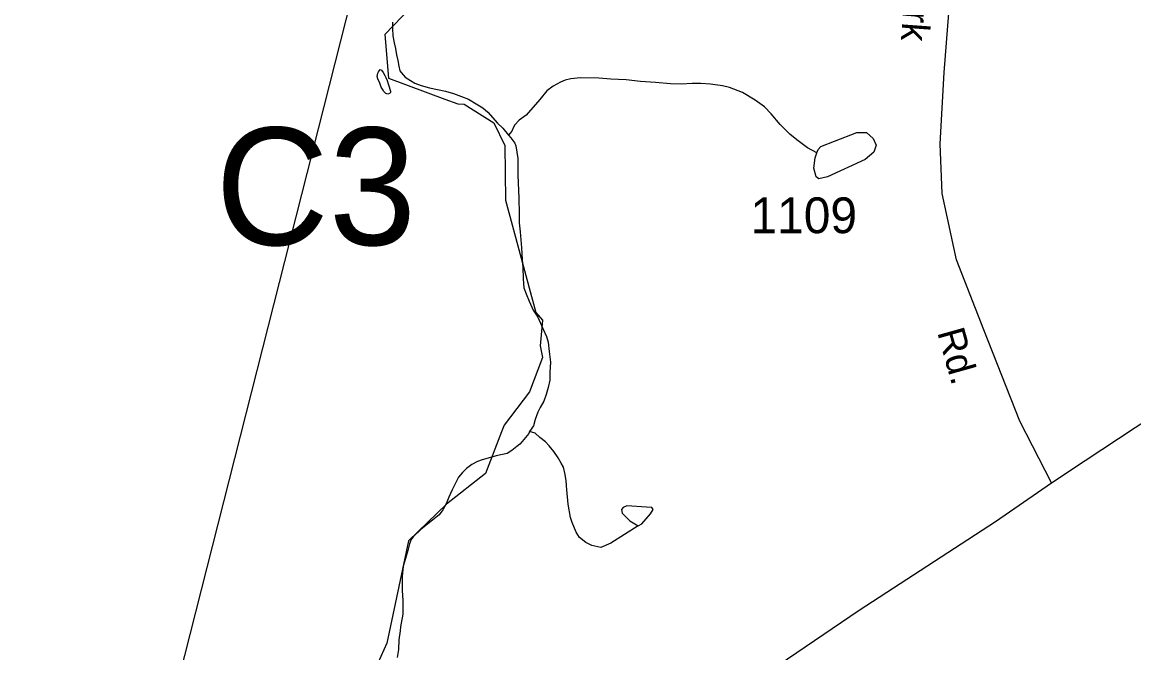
# Model space of a CAD drawing. Extents: x 2056842 to 2160602, y 826753 to 1016856.
# Drawn here: x 2079610 to 2083491, y 858666 to 860868 of the extents above; entities that cross this region are included whole.
import ezdxf

# ---------------------------------------------------------------- set-up
doc = ezdxf.new("R2010")
doc.units = 0
for name, color, linetype in [('Exist Boundary Political City Limit New', 7, 'Continuous'), ('Exist Hydrographic Creek Single Shore', 7, 'Continuous'), ('Exist Hydrographic Misc Water Feature', 7, 'Continuous'), ('Exist Road Primary US Attributed', 7, 'Continuous'), ('Exist Road Secondary Structure Culvert Number Label', 7, 'Continuous'), ('Exist Road Secondary Type 51 Attributed', 7, 'Continuous'), ('Exist Road Secondary Type 51 Label', 7, 'Continuous'), ('Exist Road Secondary Type 51 Number Label', 7, 'Continuous'), ('Exist Utilities Electrical Transmission Line', 7, 'Continuous'), ('Map Preparation Boundary City Limit Buffer Line', 7, 'Continuous')]:
    doc.layers.add(name, color=color, linetype=linetype)

msp = doc.modelspace()

# ---------------------------------------------------------------- linework, layer by layer
at = {"layer": 'Exist Boundary Political City Limit New'}
for points in [[(2081057.6, 861015.1), (2080876, 860825.7), (2080889.6, 860673.4), (2081086.1, 860599.8), (2081131, 860583), (2081153, 860581.9), (2081257, 860516.7), (2081294.8, 860438.2), (2081297.1, 860247), (2081403.2, 859854.5), (2081426.9, 859827.7), (2081418.9, 859737.9), (2081427, 859696.8), (2081381.2, 859577.7), (2081292.8, 859460.9), (2081283.9, 859437.9), (2081227.4, 859291.7), (2081091.4, 859184.8), (2080958.6, 859057.3), (2080882.9, 858698.9)], [(2080882.9, 858698.9), (2080830.8, 858582.8)]]:
    msp.add_lwpolyline(points, dxfattribs=at)
at = {"layer": 'Exist Hydrographic Creek Single Shore'}
for points in [[(2081308.2, 860474.1), (2081316.4, 860464), (2081330.3, 860445.9), (2081334.2, 860436.1), (2081340.6, 860392.1), (2081340.6, 860334.1), (2081344.7, 860254.3), (2081345.1, 860200.3), (2081345.3, 860168.2), (2081349.2, 860136), (2081353.1, 860080.2), (2081355.3, 860040.1), (2081357.6, 860012.1), (2081359.8, 859972), (2081361.7, 859940.1), (2081369.9, 859920.2), (2081379.9, 859894.3), (2081394.1, 859862.1), (2081410.1, 859838.2), (2081428.1, 859798.6), (2081440.4, 859770.3), (2081446.6, 859750.3), (2081450.5, 859718.5), (2081454.4, 859680.6), (2081452.5, 859646.4), (2081452.9, 859618.3), (2081446.6, 859592.5), (2081439.2, 859568.4), (2081431, 859544.5), (2081419.1, 859522.4), (2081411.1, 859506.6), (2081401.1, 859480.5), (2081395.3, 859458.2), (2081381.4, 859438.4)], [(2081381.4, 859438.4), (2081379.5, 859432.2), (2081367.4, 859418.2), (2081355.7, 859404.2), (2081347.7, 859394), (2081337.5, 859386.3), (2081319.7, 859371.9), (2081303.7, 859362.2), (2081265.3, 859354.2), (2081245.6, 859347.9), (2081215.9, 859339.8), (2081199.5, 859333.7), (2081180, 859323.7), (2081162, 859309.8), (2081147.6, 859295.7), (2081133.9, 859279.6), (2081128.1, 859267.5), (2081111.7, 859235.4), (2081100.3, 859209.6), (2081090.2, 859185.6), (2081078.3, 859165.4), (2081066.4, 859147.4), (2081042.6, 859129.1), (2081020.1, 859111.4), (2081002.4, 859097), (2080974.8, 859071.2), (2080968.8, 859061.1), (2080962.7, 859047), (2080956.5, 859023.2), (2080948.9, 858995.2), (2080940.7, 858968.8), (2080936.8, 858932.9), (2080936.8, 858913), (2080937, 858883), (2080939.5, 858848.9), (2080939.3, 858833.1), (2080939.1, 858801.1), (2080933.7, 858769), (2080931.3, 858756.8), (2080929.9, 858742.8), (2080925.8, 858711), (2080923.5, 858676.9), (2080919.8, 858649)]]:
    msp.add_lwpolyline(points, dxfattribs=at)
at = {"layer": 'Exist Hydrographic Misc Water Feature'}
for points in [[(2080903.2, 860868.6), (2080903.4, 860846.7), (2080904.8, 860820.4), (2080908.9, 860796.8), (2080913.2, 860776.6), (2080917.3, 860754.8), (2080921.7, 860734.7), (2080925.5, 860714.6), (2080929.2, 860698.7), (2080933.3, 860692.8), (2080947.7, 860676.8), (2080965.7, 860664.8), (2080981.5, 860655.1), (2081003.5, 860646.9), (2081032, 860638.9), (2081059.9, 860633), (2081087.7, 860627.2), (2081115.8, 860619.3), (2081143.9, 860609.3), (2081168.1, 860599.6), (2081195.6, 860583.6), (2081218, 860569.8), (2081236.2, 860553.6), (2081270.2, 860515.9), (2081288.1, 860497.8), (2081308.2, 860474.1)], [(2080864.3, 860700.8), (2080870.3, 860693), (2080876.2, 860682.8), (2080879.9, 860674.9), (2080884.2, 860664.9), (2080888.1, 860653), (2080892, 860643), (2080894.1, 860635), (2080896.1, 860627), (2080895.9, 860623), (2080892.2, 860619.1), (2080886.5, 860617.2), (2080880.3, 860618.8), (2080876.2, 860622.7), (2080871.9, 860627), (2080870.1, 860631), (2080864.1, 860640.9), (2080858.4, 860655.1), (2080852, 860671), (2080850, 860679.1), (2080850.2, 860684.7), (2080852, 860690.9), (2080853.9, 860695.1), (2080856.3, 860698.8), (2080859.8, 860702.7), (2080864.3, 860700.8)], [(2082385.2, 860412.3), (2082352.1, 860429.4), (2082334, 860443.1), (2082314.4, 860457.1), (2082290, 860477), (2082256.1, 860510.9), (2082225.8, 860548.7), (2082201.8, 860572.7), (2082169.6, 860596.6), (2082125.5, 860622.5), (2082079.6, 860640.3), (2082055.6, 860646.4), (2082013.6, 860652.4), (2081979.5, 860653.9), (2081949.8, 860653.9), (2081911.4, 860651.6), (2081873.7, 860653.7), (2081821.6, 860657.5), (2081769.5, 860661.4), (2081719.5, 860667.4), (2081665.4, 860669), (2081623.5, 860673), (2081559.6, 860674.5), (2081525.5, 860670.7), (2081505.6, 860666.4), (2081489.4, 860658.4), (2081463.8, 860644.4), (2081441.5, 860628.3), (2081417.9, 860598.3), (2081370.1, 860544.2), (2081345.9, 860526), (2081329.9, 860510.1), (2081326, 860501.8), (2081320.1, 860488.1), (2081308.2, 860474.1)], [(2082385.2, 860412.3), (2082389.2, 860424.2), (2082398.4, 860434.7), (2082445.8, 860453.2), (2082524.9, 860483.5), (2082557.8, 860483.5), (2082581.5, 860462.4), (2082592.1, 860438.7), (2082584.2, 860415), (2082553.8, 860388.6), (2082422.1, 860328), (2082391.8, 860321.4), (2082382.6, 860328), (2082374.7, 860358.3), (2082378.6, 860395.2), (2082385.2, 860412.3)], [(2081760.7, 859108.8), (2081665.9, 859048.2), (2081630.3, 859033.7), (2081598.7, 859040.3), (2081578.6, 859051), (2081556.5, 859069), (2081544.2, 859087.1), (2081530.4, 859120.9), (2081524.5, 859138.8), (2081515.9, 859184.7), (2081512, 859234.8), (2081509.9, 859266.8), (2081506, 859288.9), (2081499.7, 859314.6), (2081491.9, 859328.7), (2081481.6, 859346.5), (2081465.9, 859368.4), (2081449.7, 859388.7), (2081437.4, 859402.3), (2081417.1, 859418.4), (2081401.3, 859432.6), (2081381.4, 859438.4)], [(2081760.7, 859108.8), (2081773.9, 859116.7), (2081804.2, 859151), (2081813.4, 859166.8), (2081808.2, 859173.4), (2081789.7, 859174.7), (2081721.2, 859178.7), (2081708, 859173.4), (2081702.8, 859166.8), (2081705.4, 859153.7), (2081731.7, 859127.3), (2081760.7, 859108.8)]]:
    msp.add_lwpolyline(points, dxfattribs=at)
at = {"layer": 'Exist Road Primary US Attributed'}
for points in [[(2083204.4, 859259.1), (2083321.4, 859337.5), (2083495.9, 859453.3), (2083784.1, 859638.7), (2084014.7, 859751), (2084269.8, 859842.2), (2084337.5, 859865.1), (2084529.4, 859916.6), (2084647, 859941.2), (2084809.8, 859968.7), (2084954.7, 859984.3), (2085095.2, 859994.4), (2085343, 860002.8), (2085426.4, 860009), (2085517.1, 860015.7), (2085635.7, 860034.7), (2085698.4, 860049.8), (2085778.9, 860071.6), (2085833.8, 860089), (2085973.1, 860148.3), (2086033, 860176.3)], [(2079112.9, 855248.1), (2079375.8, 855445.6), (2079751.7, 855744.9), (2080023.8, 856000.5), (2080390.4, 856375.7), (2081074.8, 857160.3), (2081250.9, 857346.6), (2081328.1, 857434.6), (2081452.8, 857590.5), (2081591.9, 857852.4), (2081682.3, 858021.8), (2081821.4, 858225.4), (2081964.7, 858391.7), (2082126.7, 858539.3), (2082532.8, 858814.7), (2083008.4, 859124.3), (2083204.4, 859259.1)]]:
    msp.add_lwpolyline(points, dxfattribs=at)
at = {"layer": 'Exist Road Secondary Type 51 Attributed'}
msp.add_lwpolyline([(2083204.4, 859259.1), (2083093.5, 859474.6), (2082967.9, 859793.6), (2082872.3, 860038.8), (2082822.5, 860269.5), (2082815.2, 860443.1), (2082829.8, 860692.5), (2082882.7, 861375.2), (2082918, 861755.6), (2082932.6, 862013.3), (2082914.9, 862166.1), (2082873.4, 862315.7), (2082794.5, 862477.8), (2082640.8, 862706.4), (2082438.3, 863035.9), (2082210.2, 863393.9), (2082105.1, 863561.2)], dxfattribs=at)
at = {"layer": 'Exist Utilities Electrical Transmission Line'}
msp.add_lwpolyline([(2079289.6, 845905.8), (2079948.4, 849305.4), (2079483.2, 855866.2), (2080101, 858353.8), (2081583.8, 864201.8), (2082616, 868304.1), (2080660.7, 871519), (2079505, 873046.5), (2077150, 875999.6), (2076168.7, 877076.1), (2079417.8, 882691.3), (2077477.1, 888146.6), (2075950.7, 892161.6), (2073748.3, 895216.6), (2070106.7, 900031.7)], dxfattribs=at)
at = {"layer": 'Map Preparation Boundary City Limit Buffer Line'}
for points in [[(2081057.6, 861015.1), (2080876, 860825.7), (2080889.6, 860673.4), (2081086.1, 860599.8), (2081131, 860583), (2081153, 860581.9), (2081257, 860516.7), (2081294.8, 860438.2), (2081297.1, 860247), (2081403.2, 859854.5), (2081426.9, 859827.7), (2081418.9, 859737.9), (2081427, 859696.8), (2081381.2, 859577.7), (2081292.8, 859460.9), (2081283.9, 859437.9), (2081227.4, 859291.7), (2081091.4, 859184.8), (2080958.6, 859057.3), (2080882.9, 858698.9)], [(2080882.9, 858698.9), (2080830.8, 858582.8)]]:
    msp.add_lwpolyline(points, dxfattribs=at)

# ---------------------------------------------------------------- texts
at = {"layer": 'Exist Road Secondary Structure Culvert Number Label'}
msp.add_text('C3', height=410.1, dxfattribs=at).set_placement((2080284.7, 860090.1))
at = {"layer": 'Exist Road Secondary Type 51 Label'}
for s, rotation, p in [('W.  B.  Clark', 265.8618, (2082729.8, 861516.9)), ('Rd.', 285.6893, (2082804.5, 859785.8))]:
    msp.add_text(s, height=95, rotation=rotation, dxfattribs=at).set_placement(p)
at = {"layer": 'Exist Road Secondary Type 51 Number Label'}
msp.add_text('1109', height=125, dxfattribs=at).set_placement((2082153.2, 860131.4))

doc.saveas('drawing.dxf')
